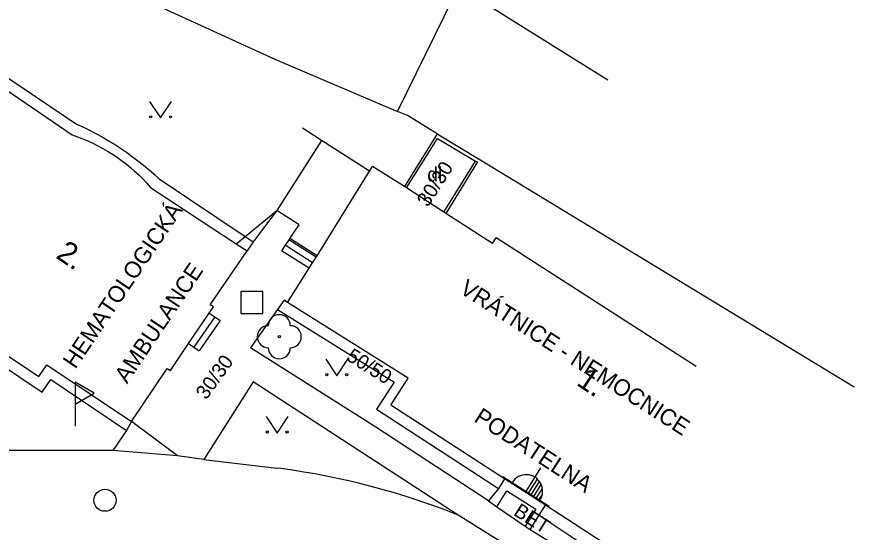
# Model space of a CAD drawing. Extents: x -539515 to -538098, y -1182060 to -1180157.
# Drawn here: x -538231.36 to -538193.34, y -1181458.45 to -1181435.06 of the extents above; entities that cross this region are included whole.
import ezdxf

# ---------------------------------------------------------------- set-up
doc = ezdxf.new("R2010")
doc.units = 0
for name, color, linetype in [('Vrstva 10', 7, 'Continuous'), ('Vrstva 11', 7, 'Continuous'), ('Vrstva 22', 7, 'Continuous'), ('Vrstva 26', 7, 'Continuous'), ('Vrstva 27', 7, 'Continuous'), ('Vrstva 31', 7, 'Continuous'), ('Vrstva 36', 7, 'Continuous'), ('Vrstva 37', 7, 'Continuous'), ('Vrstva 40', 7, 'Continuous'), ('Vrstva 41', 7, 'Continuous'), ('Vrstva 46', 7, 'Continuous'), ('Vrstva 5', 7, 'Continuous'), ('Vrstva 7', 7, 'Continuous')]:
    doc.layers.add(name, color=color, linetype=linetype)

msp = doc.modelspace()

# ---------------------------------------------------------------- linework, layer by layer
at = {"layer": 'Vrstva 10'}
for p, q in [((-538230.29, -1181432.11), (-538219.634, -1181436.989)), ((-538219.634, -1181436.989), (-538214.08, -1181439.36)), ((-538193.34, -1181451.87), (-538210.36, -1181441.54)), ((-538227, -1181454.75), (-538236.7, -1181454.735)), ((-538222.87, -1181455.15), (-538219.55, -1181455.54)), ((-538200.08, -1181464.69), (-538211.32, -1181457.67))]:
    msp.add_line(p, q, dxfattribs=at)
for points in [[(-538211.29, -1181433.69), (-538204.523, -1181437.921)], [(-538210.36, -1181441.54), (-538212.19, -1181440.43), (-538212.27, -1181440.381), (-538213.62, -1181439.55), (-538214.08, -1181439.36)], [(-538222.87, -1181455.15), (-538224.06, -1181454.98), (-538227, -1181454.75)], [(-538211.32, -1181457.67), (-538211.805, -1181457.481), (-538212.293, -1181457.3), (-538212.784, -1181457.126), (-538213.277, -1181456.959), (-538213.773, -1181456.801), (-538214.271, -1181456.649), (-538214.772, -1181456.506), (-538215.274, -1181456.37), (-538215.779, -1181456.242), (-538216.285, -1181456.122), (-538216.794, -1181456.01), (-538217.304, -1181455.905), (-538217.815, -1181455.808), (-538218.328, -1181455.719), (-538218.843, -1181455.638), (-538219.358, -1181455.565), (-538219.55, -1181455.54)]]:
    msp.add_lwpolyline(points, dxfattribs=at)
at = {"layer": 'Vrstva 11'}
for p, q in [((-538214.08, -1181439.36), (-538211.29, -1181433.69)), ((-538233.38, -1181436.74), (-538228.65, -1181439.93)), ((-538212.27, -1181440.381), (-538213.749, -1181442.764)), ((-538211.97, -1181443.929), (-538210.53, -1181441.619)), ((-538219.55, -1181443.85), (-538220.63, -1181445.27)), ((-538220.63, -1181445.27), (-538220.9, -1181445.69)), ((-538217.924, -1181446.222), (-538219.172, -1181445.432)), ((-538217.764, -1181445.968), (-538219.003, -1181445.183)), ((-538218.085, -1181446.475), (-538219.34, -1181445.68)), ((-538219.07, -1181448.03), (-538219.22, -1181447.92)), ((-538235.6, -1181448.47), (-538230.199, -1181452.103)), ((-538219.516, -1181448.34), (-538214.231, -1181451.65)), ((-538222.368, -1181448.672), (-538223.319, -1181450.052)), ((-538222.12, -1181448.84), (-538223.07, -1181450.22)), ((-538215.05, -1181453.69), (-538220.75, -1181450.09)), ((-538220.63, -1181451.62), (-538222.87, -1181455.15)), ((-538211.32, -1181457.67), (-538220.63, -1181451.62)), ((-538214.231, -1181451.65), (-538215.02, -1181452.87)), ((-538215.02, -1181452.87), (-538209.49, -1181456.46)), ((-538224.06, -1181454.98), (-538226.15, -1181453.43)), ((-538209.94, -1181457.03), (-538215.05, -1181453.69)), ((-538209.213, -1181456.031), (-538209.49, -1181456.46)), ((-538209.49, -1181456.46), (-538209.94, -1181457.03)), ((-538207.643, -1181457.682), (-538203.43, -1181460.47)), ((-538208.05, -1181458.33), (-538203.827, -1181460.934))]:
    msp.add_line(p, q, dxfattribs=at)
for points in [[(-538228.65, -1181439.93), (-538228.353, -1181440.065), (-538228.06, -1181440.207), (-538227.77, -1181440.356), (-538227.484, -1181440.513), (-538227.202, -1181440.676), (-538226.924, -1181440.846), (-538226.64, -1181441.03), (-538226.38, -1181441.207), (-538226.116, -1181441.397), (-538225.856, -1181441.594), (-538225.6, -1181441.797), (-538225.35, -1181442.006), (-538225.105, -1181442.222), (-538224.89, -1181442.42)], [(-538213.66, -1181442.82), (-538212.25, -1181440.58), (-538210.53, -1181441.619), (-538210.44, -1181441.65), (-538211.879, -1181443.989)], [(-538224.89, -1181442.42), (-538220.993, -1181445.027), (-538220.63, -1181445.27)], [(-538218.96, -1181445.12), (-538219.003, -1181445.183), (-538219.172, -1181445.432), (-538219.34, -1181445.68)], [(-538219.22, -1181447.92), (-538219.516, -1181448.34), (-538220.75, -1181450.09)], [(-538222.616, -1181448.505), (-538222.368, -1181448.672), (-538222.12, -1181448.84)], [(-538223.553, -1181449.894), (-538223.319, -1181450.052), (-538223.07, -1181450.22)], [(-538230.199, -1181452.103), (-538229.811, -1181451.529), (-538226.38, -1181453.83)], [(-538226.15, -1181453.43), (-538226.38, -1181453.83), (-538227, -1181454.75)], [(-538209.558, -1181457.293), (-538209.11, -1181456.58), (-538207.79, -1181457.41), (-538208.272, -1181458.177)], [(-538209.94, -1181457.03), (-538209.558, -1181457.293), (-538208.272, -1181458.177), (-538208.05, -1181458.33)], [(-538208.05, -1181458.33), (-538207.643, -1181457.682), (-538207.359, -1181457.23)]]:
    msp.add_lwpolyline(points, dxfattribs=at)
at = {"layer": 'Vrstva 22'}
msp.add_circle((-538219.44, -1181449.58), 0.05, dxfattribs=at)
for centre, start, end in [((-538219.44, -1181449.08), 0, 180), ((-538219.94, -1181449.58), 90, 270), ((-538218.94, -1181449.58), 270, 90), ((-538219.44, -1181450.08), 180, 0)]:
    msp.add_arc(centre, 0.5, start, end, dxfattribs=at)
at = {"layer": 'Vrstva 26'}
msp.add_lwpolyline([(-538221.19, -1181448.53), (-538220.19, -1181448.53), (-538220.19, -1181447.53), (-538221.19, -1181447.53)], close=True, dxfattribs=at)
at = {"layer": 'Vrstva 27'}
msp.add_circle((-538227.35, -1181457), 0.5, dxfattribs=at)
at = {"layer": 'Vrstva 31'}
msp.add_line((-538228.7, -1181452.64), (-538228.7, -1181453.64), dxfattribs=at)
msp.add_lwpolyline([(-538228.7, -1181451.64), (-538228.7, -1181452.64), (-538227.834, -1181452.14)], close=True, dxfattribs=at)
at = {"layer": 'Vrstva 36'}
for points in [[(-538225.326, -1181438.904), (-538224.826, -1181439.654), (-538224.326, -1181438.904)], [(-538217.331, -1181450.6), (-538216.831, -1181451.35), (-538216.331, -1181450.6)], [(-538220.036, -1181453.202), (-538219.536, -1181453.952), (-538219.036, -1181453.202)]]:
    msp.add_lwpolyline(points, dxfattribs=at)
for centre in [(-538225.276, -1181439.604), (-538224.377, -1181439.604), (-538217.281, -1181451.3), (-538216.382, -1181451.3), (-538219.986, -1181453.902), (-538219.087, -1181453.902)]:
    msp.add_circle(centre, 0.05, dxfattribs=at)
at = {"layer": 'Vrstva 37'}
for p, q in [((-538208.238, -1181456.597), (-538207.562, -1181455.536)), ((-538209.292, -1181455.926), (-538207.184, -1181457.268)), ((-538208.12, -1181456.672), (-538207.72, -1181456.044)), ((-538208.002, -1181456.747), (-538207.624, -1181456.154)), ((-538207.884, -1181456.823), (-538207.545, -1181456.291)), ((-538207.766, -1181456.898), (-538207.493, -1181456.47)), ((-538207.648, -1181456.973), (-538207.498, -1181456.739))]:
    msp.add_line(p, q, dxfattribs=at)
msp.add_arc((-538208.234, -1181456.59), 0.75, 326.885, 148.131, dxfattribs=at)
at = {"layer": 'Vrstva 5'}
for p, q in [((-538233.21, -1181437.44), (-538228.84, -1181440.42)), ((-538228.84, -1181440.42), (-538228.6, -1181440.504)), ((-538228.6, -1181440.504), (-538228.363, -1181440.596)), ((-538228.363, -1181440.596), (-538228.13, -1181440.695)), ((-538228.13, -1181440.695), (-538227.899, -1181440.802)), ((-538227.899, -1181440.802), (-538227.672, -1181440.915)), ((-538227.672, -1181440.915), (-538227.448, -1181441.036)), ((-538217.522, -1181440.671), (-538219.55, -1181443.85)), ((-538227.448, -1181441.036), (-538227.229, -1181441.164)), ((-538227.229, -1181441.164), (-538227.013, -1181441.298)), ((-538227.013, -1181441.298), (-538226.802, -1181441.44)), ((-538226.802, -1181441.44), (-538226.596, -1181441.588)), ((-538226.596, -1181441.588), (-538226.394, -1181441.742)), ((-538226.394, -1181441.742), (-538226.197, -1181441.902)), ((-538226.197, -1181441.902), (-538226.005, -1181442.069)), ((-538226.005, -1181442.069), (-538225.819, -1181442.242)), ((-538217.723, -1181445.904), (-538215.349, -1181442.066)), ((-538215.349, -1181442.066), (-538215.21, -1181441.85)), ((-538225.819, -1181442.242), (-538225.638, -1181442.42)), ((-538225.638, -1181442.42), (-538225.463, -1181442.604)), ((-538225.463, -1181442.604), (-538225.28, -1181442.81)), ((-538218.53, -1181444.501), (-538219.55, -1181443.85)), ((-538218.96, -1181445.12), (-538218.53, -1181444.501)), ((-538217.723, -1181445.904), (-538218.96, -1181445.12)), ((-538209.753, -1181445.354), (-538209.59, -1181445.1)), ((-538222.579, -1181448.129), (-538220.9, -1181445.69)), ((-538218.085, -1181446.475), (-538217.924, -1181446.222)), ((-538217.924, -1181446.222), (-538217.764, -1181445.968)), ((-538217.764, -1181445.968), (-538217.723, -1181445.904)), ((-538219.07, -1181448.03), (-538218.085, -1181446.475)), ((-538222.43, -1181448.23), (-538222.579, -1181448.129)), ((-538213.587, -1181451.464), (-538219.07, -1181448.03)), ((-538234.94, -1181448.3), (-538230.36, -1181451.39)), ((-538223.553, -1181449.894), (-538222.616, -1181448.505)), ((-538222.616, -1181448.505), (-538222.43, -1181448.23)), ((-538224.38, -1181451.12), (-538223.553, -1181449.894)), ((-538230.36, -1181451.39), (-538229.996, -1181450.851)), ((-538229.996, -1181450.851), (-538226.15, -1181453.43)), ((-538226.15, -1181453.43), (-538224.529, -1181451.019)), ((-538224.529, -1181451.019), (-538224.38, -1181451.12)), ((-538214.38, -1181452.69), (-538213.587, -1181451.464)), ((-538209.213, -1181456.031), (-538214.38, -1181452.69)), ((-538207.359, -1181457.23), (-538209.213, -1181456.031)), ((-538203.54, -1181459.7), (-538207.359, -1181457.23))]:
    msp.add_line(p, q, dxfattribs=at)
for points in [[(-538217.522, -1181440.671), (-538218.38, -1181440.12)], [(-538215.349, -1181442.066), (-538217.522, -1181440.671)], [(-538213.749, -1181442.764), (-538215.21, -1181441.85)], [(-538225.28, -1181442.81), (-538221.401, -1181445.36)], [(-538213.66, -1181442.82), (-538213.749, -1181442.764)], [(-538211.97, -1181443.929), (-538213.66, -1181442.82)], [(-538211.879, -1181443.989), (-538211.97, -1181443.929)], [(-538209.753, -1181445.354), (-538211.879, -1181443.989)], [(-538200.514, -1181450.927), (-538209.59, -1181445.1)], [(-538221.401, -1181445.36), (-538220.9, -1181445.69)]]:
    msp.add_lwpolyline(points, dxfattribs=at)
at = {"layer": 'Vrstva 7'}
msp.add_lwpolyline([(-538221.401, -1181445.36), (-538220.993, -1181445.027), (-538219.55, -1181443.85)], dxfattribs=at)

# ---------------------------------------------------------------- texts
at = {"layer": 'Vrstva 40'}
for s, rotation, p in [('30/30', 57.2968, (-538212.69, -1181443.73)), ('30/30', 54.3753, (-538222.752, -1181452.474)), ('50/50', 327.9411, (-538216.437, -1181450.613)), ('BET', 327.8388, (-538208.848, -1181457.65))]:
    msp.add_text(s, height=0.65, rotation=rotation, dxfattribs=at).set_placement(p)
msp.add_text('dl.', height=0.65, dxfattribs=at).set_placement((-538212.722, -1181442.537))
at = {"layer": 'Vrstva 41'}
for s, rotation, p in [('HEMATOLOGICKÁ', 55.9909, (-538228.692, -1181451.082)), ('AMBULANCE', 55.9909, (-538226.349, -1181451.742)), ('VRÁTNICE - NEMOCNICE', 327.2968, (-538211.303, -1181447.565)), ('PODATELNA', 327.1101, (-538210.649, -1181453.395))]:
    msp.add_text(s, height=0.75, rotation=rotation, dxfattribs=at).set_placement(p)
at = {"layer": 'Vrstva 46'}
for s, p in [('2.', (-538229.624, -1181445.978)), ('1.', (-538205.998, -1181451.739))]:
    msp.add_text(s, height=1, rotation=325.9935, dxfattribs=at).set_placement(p)

doc.saveas('drawing.dxf')
